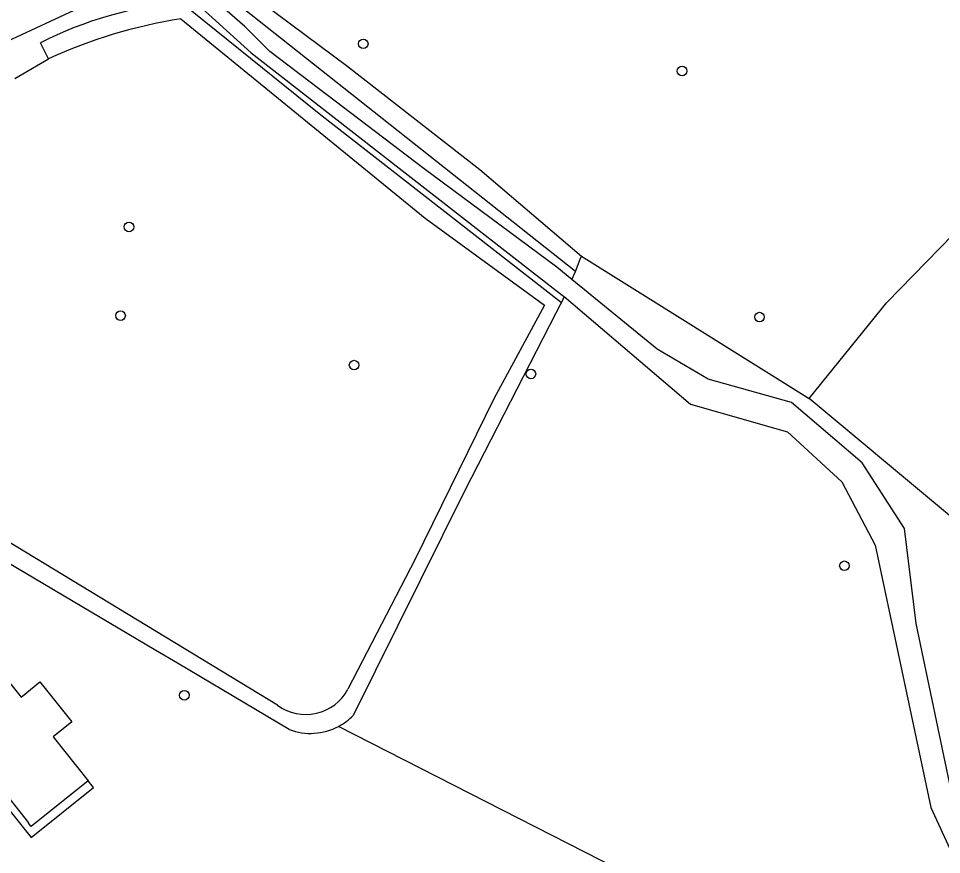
# Model space of a CAD drawing. Extents: x 159628 to 160723, y 388176 to 389416.
# Drawn here: x 159934 to 160028.1, y 388746.5 to 388831.7 of the extents above; entities that cross this region are included whole.
import ezdxf

# ---------------------------------------------------------------- set-up
doc = ezdxf.new("R2010")
doc.units = 0
for name, color, linetype in [('IMGEO_Boom', 7, 'Continuous'), ('IMGEO_Loofbos', 7, 'Continuous'), ('IMGEO_Pand', 7, 'Continuous'), ('IMGEO_Pand_overbouw', 7, 'Continuous'), ('IMGEO_Rijbaan_lokaal_onverhard', 7, 'Continuous'), ('IMGEO_Waterloop', 7, 'Continuous')]:
    doc.layers.add(name, color=color, linetype=linetype)

msp = doc.modelspace()

# ---------------------------------------------------------------- linework, layer by layer
at = {"layer": 'IMGEO_Boom'}
for centre in [(159969.133, 388829.155), (160001.635, 388826.383), (159945.259, 388810.49), (159944.395, 388801.446), (160009.531, 388801.293), (159968.204, 388796.401), (159986.224, 388795.501), (160018.188, 388775.943), (159950.894, 388762.739)]:
    msp.add_circle(centre, 0.489, dxfattribs=at)
at = {"layer": 'IMGEO_Loofbos'}
for points in [[(160014.595, 388792.981), (160022.506, 388802.773), (160031.91, 388812.426), (160037.244, 388817.834), (160050.01, 388832.209), (160076.202, 388860.613), (160088.475, 388870.635), (160091.325, 388872.058), (160096.312, 388874.263), (160100.4, 388875.818), (160103.183, 388876.691), (160107.426, 388877.75), (160111.735, 388878.505), (160116.086, 388878.95), (160119, 388879.074), (160123.373, 388879), (160125.963, 388878.728), (160129.384, 388878.138), (160132.751, 388877.291), (160136.853, 388875.88), (160140.197, 388874.392), (160143.174, 388872.785), (160142.904, 388872.292)], [(159933.625, 388825.621), (159937.061, 388827.62)], [(159991.391, 388807.51), (160014.595, 388792.981)], [(159990.39, 388805.138), (159990.759, 388805.958)], [(159989.602, 388803.386), (159989.336, 388802.794)], [(160054.83, 388758.93), (160040.756, 388771.171), (160014.595, 388792.981)], [(160020.086, 388713.523), (160013.968, 388721.234), (160024.53, 388729.529), (160018.506, 388733.064), (159966.614, 388759.565)]]:
    msp.add_lwpolyline(points, dxfattribs=at)
at = {"layer": 'IMGEO_Pand'}
msp.add_lwpolyline([(159917.212, 388754.508), (159917.418, 388754.673), (159919.98, 388756.728), (159921.237, 388755.161), (159926.445, 388759.337), (159925.865, 388760.061), (159925.982, 388760.155), (159924.674, 388761.786), (159930.763, 388766.669), (159932.068, 388765.041), (159932.185, 388765.135), (159934.251, 388762.558), (159936.177, 388764.103), (159939.433, 388760.042), (159937.509, 388758.494), (159941.083, 388754.027), (159935.267, 388749.366), (159935.01, 388749.687), (159935.06, 388749.727), (159931.845, 388753.739), (159931.245, 388753.258), (159923.312, 388746.9), (159917.212, 388754.508)], dxfattribs=at)
at = {"layer": 'IMGEO_Pand_overbouw'}
msp.add_lwpolyline([(159941.642, 388753.329), (159941.083, 388754.027), (159935.267, 388749.366), (159935.01, 388749.687), (159935.06, 388749.727), (159931.845, 388753.739), (159931.245, 388753.258), (159935.273, 388748.225)], close=True, dxfattribs=at)
at = {"layer": 'IMGEO_Rijbaan_lokaal_onverhard'}
for points in [[(159865.212, 388646.471), (159863.222, 388647.058), (159862.468, 388647.875), (159866.349, 388662.369), (159870.906, 388678.671), (159879.744, 388708.887), (159888.203, 388736.461), (159900.962, 388773.448), (159906.116, 388787.472), (159910.926, 388798.616), (159917.324, 388812.954), (159920.174, 388818.702), (159921.575, 388820.893), (159923.154, 388822.781), (159926.306, 388825.845), (159931.357, 388828.754), (159940.188, 388832.823), (159947.09, 388835.059), (159949.833, 388834.64), (159951.592, 388833.802), (159957.723, 388828.236), (159989.428, 388803.534), (159989.602, 388803.386)], [(159990.39, 388805.138), (159988.854, 388806.398), (159975.331, 388816.4), (159959.6, 388828.368), (159957.054, 388830.922), (159952.449, 388834.963)], [(160035.207, 388725.196), (160032.717, 388745.975), (160029.188, 388752.383), (160025.508, 388770.069), (160024.301, 388779.741), (160019.989, 388786.421), (160012.777, 388792.581), (160004.305, 388794.958), (159999.083, 388798.016), (159990.39, 388805.138)], [(159989.602, 388803.386), (160002.501, 388792.431), (160012.387, 388789.593), (160017.926, 388784.491), (160021.32, 388778.051), (160026.991, 388751.302), (160029.71, 388745.374), (160032.727, 388723.555)]]:
    msp.add_lwpolyline(points, dxfattribs=at)
at = {"layer": 'IMGEO_Waterloop'}
for points in [[(159990.759, 388805.958), (159953.818, 388835.229), (159954.455, 388835.94), (159954.828, 388836.356)], [(159954.828, 388836.356), (159967.427, 388826.943), (159981.014, 388816.331), (159991.391, 388807.51)], [(159950.633, 388833.35), (159964.639, 388822.046), (159989.336, 388802.794)], [(159950.54, 388831.703), (159975.433, 388811.378), (159987.624, 388802.507), (159982.435, 388792.954), (159974.426, 388776.618), (159967.579, 388763.345)], [(159937.061, 388827.62), (159936.218, 388829.251)], [(159990.759, 388805.958), (159991.259, 388807.186), (159991.391, 388807.51)], [(159989.336, 388802.794), (159989.206, 388802.542), (159988.778, 388801.709), (159979.494, 388783.629), (159968.103, 388760.675)], [(159960.404, 388761.719), (159912.786, 388790.603)], [(159961.598, 388759.243), (159950.188, 388766.004), (159948.005, 388767.297), (159911.897, 388788.693)]]:
    msp.add_lwpolyline(points, dxfattribs=at)
for centre, radius, start, end in [((159953.646, 388795.357), 38.112, 94.53473, 117.21216), ((159958.073, 388782.545), 49.731, 98.71199, 114.99278), ((159963.276, 388765.688), 4.9, 234.11128, 331.42614), ((159963.755, 388764.953), 6.1, 297.94647, 315.46013), ((159963.749, 388764.969), 6.117, 249.41377, 297.93231)]:
    msp.add_arc(centre, radius, start, end, dxfattribs=at)

doc.saveas('drawing.dxf')
